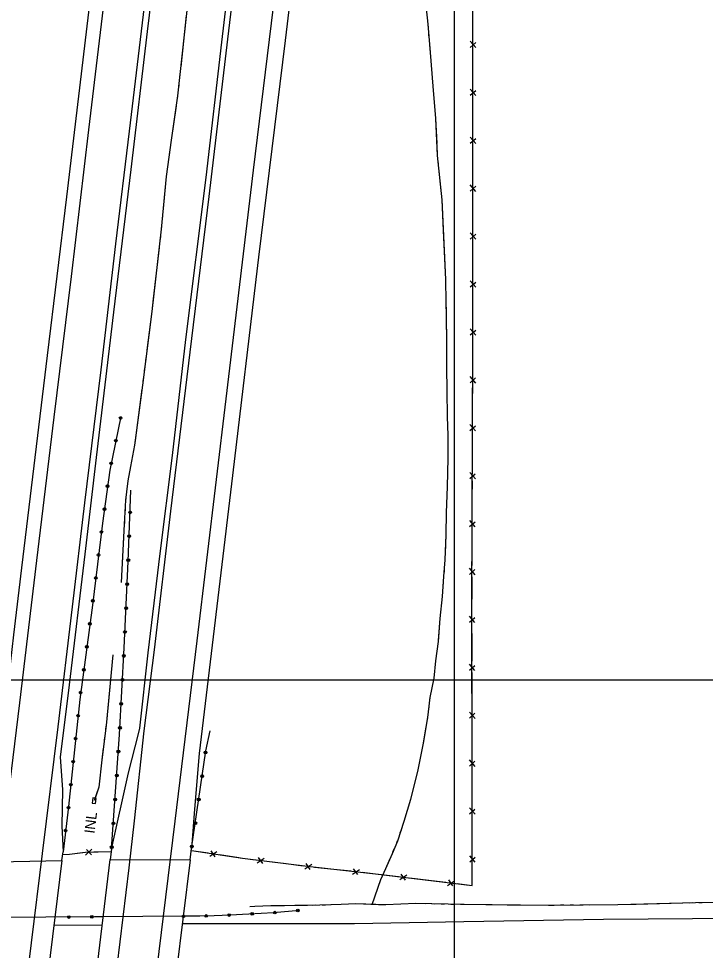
# Model space of a CAD drawing. Extents: x 353423 to 364002, y 127000 to 201942.
# Drawn here: x 361747 to 362145, y 142843 to 143383 of the extents above; entities that cross this region are included whole.
import ezdxf

# ---------------------------------------------------------------- set-up
doc = ezdxf.new("R2010")
doc.units = 0
for name, color, linetype in [('E_DTM_SlopeBottom', 7, 'Continuous'), ('E_DTM_SlopeTop', 7, 'Continuous'), ('E_LAND_TreeLine', 7, 'Continuous'), ('E_MISCPROP', 7, 'Continuous'), ('E_STRUCT_WingWall', 7, 'Continuous')]:
    doc.layers.add(name, color=color, linetype=linetype)

msp = doc.modelspace()

# ---------------------------------------------------------------- linework, layer by layer
at = {"layer": 'E_DTM_SlopeBottom'}
for p, q in [((362012.28, 143366.19), (362009.06, 143369.89)), ((362009.06, 143366.36), (362012.22, 143369.14)), ((362012.29, 143338.44), (362009.06, 143342.14)), ((362009.06, 143338.61), (362012.22, 143341.4)), ((362012.29, 143310.7), (362009.07, 143314.4)), ((362009.07, 143310.86), (362012.22, 143313.65)), ((362012.29, 143282.95), (362009.07, 143286.65)), ((362009.07, 143283.12), (362012.22, 143285.9)), ((362012.29, 143255.2), (362009.07, 143258.9)), ((362009.07, 143255.37), (362012.22, 143258.15)), ((362012.29, 143227.45), (362009.06, 143231.16)), ((362009.06, 143227.62), (362012.22, 143230.41)), ((362012.29, 143199.71), (362009.06, 143203.41)), ((362009.06, 143199.88), (362012.22, 143202.66)), ((362008.99, 143172.13), (362012.16, 143174.91)), ((362012.22, 143171.95), (362009, 143175.67)), ((362008.9, 143144.39), (362012.07, 143147.16)), ((362012.13, 143144.21), (362008.91, 143147.92)), ((362008.81, 143116.64), (362011.98, 143119.42)), ((362012.04, 143116.46), (362008.82, 143120.17)), ((362008.72, 143088.89), (362011.89, 143091.67)), ((362011.95, 143088.71), (362008.73, 143092.43)), ((362008.63, 143061.15), (362011.8, 143063.92)), ((362011.86, 143060.97), (362008.65, 143064.68)), ((362011.8, 143033.23), (362008.58, 143036.93)), ((362008.58, 143033.39), (362011.74, 143036.18)), ((362011.81, 143005.48), (362008.58, 143009.18)), ((362008.59, 143005.65), (362011.74, 143008.43)), ((362011.82, 142977.73), (362008.59, 142981.43)), ((362008.59, 142977.9), (362011.75, 142980.69)), ((362011.83, 142949.99), (362008.6, 142953.69)), ((362008.6, 142950.15), (362011.76, 142952.94)), ((362011.88, 142922.24), (362008.65, 142925.93)), ((362008.66, 142922.4), (362011.8, 142925.2)), ((361789.76, 142901.93), (361786.07, 142898.57)), ((361789.66, 142898.65), (361786.76, 142901.8)), ((361858.15, 142897.97), (361862.3, 142900.6)), ((361858.8, 142901.13), (361861.08, 142897.59)), ((361885.66, 142894.02), (361889.73, 142896.76)), ((361886.23, 142897.2), (361888.6, 142893.72)), ((362011.97, 142894.5), (362008.73, 142898.19)), ((362008.74, 142894.66), (362011.89, 142897.45)), ((361913.19, 142890.56), (361917.27, 142893.3)), ((361913.76, 142893.74), (361916.13, 142890.26)), ((361941.32, 142890.72), (361943.75, 142887.28)), ((361940.8, 142887.53), (361944.83, 142890.34)), ((361968.34, 142884.37), (361972.41, 142887.12)), ((361968.9, 142887.55), (361971.29, 142884.08)), ((361995.89, 142881.02), (361999.95, 142883.78)), ((361996.45, 142884.21), (361998.83, 142880.74))]:
    msp.add_line(p, q, dxfattribs=at)
for points in [[(361847.47, 142901.34), (361877.09, 142896.84), (361916.38, 142891.9), (361954.17, 142887.83), (362010.27, 142881.02), (362010.1, 142940.53), (362010.07, 143043.49), (362010.56, 143194.42), (362010.56, 143323.15), (362010.52, 143531.87), (362026.09, 143646.17), (362046.03, 143793.05), (362057.75, 143879.11)], [(362010.55, 143382.86), (362010.55, 143392.78)], [(362010.55, 143371.59), (362010.55, 143382.86)], [(362010.55, 143355.12), (362010.55, 143365.03)], [(362010.55, 143343.84), (362010.55, 143355.12)], [(362010.56, 143327.37), (362010.56, 143337.29)], [(362010.56, 143316.1), (362010.56, 143323.15), (362010.56, 143327.37)], [(362010.56, 143299.62), (362010.56, 143309.54)], [(362010.56, 143288.35), (362010.56, 143299.62)], [(362010.56, 143271.88), (362010.56, 143281.79)], [(362010.56, 143260.6), (362010.56, 143271.88)], [(362010.56, 143244.13), (362010.56, 143254.05)], [(362010.56, 143232.85), (362010.56, 143244.13)], [(362010.56, 143216.38), (362010.56, 143226.3)], [(362010.56, 143205.11), (362010.56, 143216.38)], [(362010.54, 143188.64), (362010.56, 143194.42), (362010.56, 143198.55)], [(362010.5, 143177.36), (362010.54, 143188.64)], [(362010.45, 143160.89), (362010.48, 143170.8)], [(362010.41, 143149.61), (362010.45, 143160.89)], [(362010.36, 143133.14), (362010.39, 143143.06)], [(362010.32, 143121.87), (362010.36, 143133.14)], [(362010.27, 143105.39), (362010.3, 143115.31)], [(362010.23, 143094.12), (362010.27, 143105.39)], [(362010.18, 143077.65), (362010.21, 143087.56)], [(362010.14, 143066.37), (362010.18, 143077.65)], [(362010.09, 143049.9), (362010.12, 143059.82)], [(362010.07, 143038.63), (362010.07, 143043.49), (362010.09, 143049.9)], [(362010.08, 143022.15), (362010.07, 143032.07)], [(362010.08, 143010.88), (362010.08, 143022.15)], [(362010.08, 142994.41), (362010.08, 143004.32)], [(362010.09, 142983.13), (362010.08, 142994.41)], [(362010.09, 142966.66), (362010.09, 142976.58)], [(362010.09, 142955.39), (362010.09, 142966.66)], [(362010.1, 142938.91), (362010.1, 142940.53), (362010.09, 142948.83)], [(362010.13, 142927.64), (362010.1, 142938.91)], [(361789.95, 142928.68), (361791.93, 142928.44), (361792.3, 142931.41), (361790.32, 142931.66), (361789.95, 142928.68)], [(362010.18, 142911.17), (362010.15, 142921.08)], [(362010.22, 142899.89), (362010.18, 142911.17)], [(361801.24, 142902.04), (361800.51, 142895.99)], [(361846.79, 142895.82), (361847.61, 142902.49)], [(361772.51, 142895.42), (361773.13, 142900.47)], [(361801.05, 142900.43), (361786.16, 142900.09), (361776.96, 142899.02), (361772.92, 142898.8)], [(361784.33, 142899.88), (361776.96, 142899.02), (361772.92, 142898.8)], [(361801.05, 142900.43), (361790.97, 142900.2)], [(361847.47, 142901.34), (361857.27, 142899.85)], [(361863.75, 142898.87), (361874.9, 142897.18)], [(361874.9, 142897.18), (361877.09, 142896.84), (361884.73, 142895.88)], [(361760.35, 142796.52), (361713.85, 142795.74), (361725.73, 142894.55), (361772.51, 142895.42), (361760.35, 142796.52)], [(361834.67, 142797.35), (361788.45, 142796.85), (361800.51, 142895.99), (361846.79, 142895.82), (361834.67, 142797.35)], [(361891.23, 142895.06), (361902.42, 142893.66)], [(361902.42, 142893.66), (361912.26, 142892.42)], [(361918.77, 142891.64), (361929.98, 142890.44)], [(362010.27, 142883.42), (362010.24, 142893.33)], [(361929.98, 142890.44), (361939.84, 142889.38)], [(361946.36, 142888.67), (361954.17, 142887.83), (361957.56, 142887.42)], [(361957.56, 142887.42), (361967.41, 142886.23)], [(361973.91, 142885.44), (361985.11, 142884.08)], [(361985.11, 142884.08), (361994.95, 142882.88)], [(362001.46, 142882.09), (362010.27, 142881.02), (362010.27, 142883.42)]]:
    msp.add_lwpolyline(points, dxfattribs=at)
at = {"layer": 'E_DTM_SlopeTop'}
for points in [[(361717.25, 141911.21), (361736.84, 142075.01), (361748.11, 142167.83), (361756.92, 142242.78), (361769.37, 142344.86), (361785.08, 142475.67), (361798.41, 142585.81), (361812.43, 142701.79), (361823.46, 142798.67), (361838.06, 142918.21), (361850.79, 143022.62), (361867.68, 143162.74), (361883.41, 143295.3), (361897.31, 143408.97), (361910.94, 143520.65), (361925.45, 143642.66), (361940.04, 143762.39), (361956.29, 143899.14)], [(361965.33, 143898.25), (361951.37, 143785.06), (361940.47, 143694.05), (361928.62, 143594.84), (361916.89, 143496.31), (361901.91, 143370.39), (361886.46, 143244.83), (361870.66, 143113.62), (361858.33, 143010.42), (361852.04, 142957.51), (361849.37, 142925.26), (361847.61, 142902.49)], [(361619.98, 141919.6), (361642.06, 142103.21), (361648.02, 142155.44), (361656.62, 142225.79), (361663.46, 142284.57), (361672.36, 142357.55), (361681.24, 142431.07), (361689.44, 142499.97), (361699.02, 142580.17), (361705.31, 142631.91), (361714.51, 142708.58), (361725.12, 142795.89), (361737.29, 142898.23), (361748.13, 142986.83), (361757.86, 143069.24), (361767.99, 143152.26), (361778.01, 143233.75), (361788.06, 143318.61), (361800.5, 143421.86), (361812.98, 143525.72), (361822.96, 143609.22), (361835.38, 143711.55), (361847.11, 143810.81), (361856.63, 143888.02)], [(361847.81, 143885.69), (361836.3, 143789.61), (361825.98, 143701.87), (361814.05, 143603.62), (361804.21, 143522.36), (361795.16, 143448.76), (361785.52, 143367.31), (361775.06, 143279.7), (361764.01, 143187.96), (361755.51, 143117.73), (361749.13, 143064.97), (361744.4, 143026.17), (361741.57, 143000.75), (361739.29, 142981.53), (361736.06, 142957.66), (361730.98, 142930.47), (361726.49, 142900.93)], [(361929.63, 143878.65), (361913.61, 143745.82), (361902.39, 143652.41), (361891.82, 143564.17), (361880.54, 143472.41), (361868.42, 143371.11), (361857.64, 143279.95), (361846.68, 143189.76), (361835.45, 143097.72), (361826, 143017.51), (361820, 142970.64), (361814.38, 142918.39), (361811.3, 142891.18), (361799.14, 142791.2), (361789.32, 142713.49), (361780.26, 142638.42), (361771.35, 142562.49), (361761.34, 142480.1), (361747.9, 142369.11), (361734.47, 142258.33), (361719.15, 142130.41), (361701.71, 141985.26), (361693.27, 141913.82)], [(361748.46, 142796.02), (361761.21, 142899.57), (361770.23, 142972.85), (361778.58, 143042.37), (361785.81, 143102.63), (361795.23, 143179.69), (361803.8, 143252.62), (361811.68, 143317.9), (361820.27, 143390.14), (361828.29, 143456.23), (361838.73, 143543.44), (361848.41, 143623.58), (361857.84, 143701.5), (361866.61, 143775.38), (361879.43, 143882.9)], [(361883.02, 143883.06), (361873.25, 143798.78), (361861.75, 143705.19), (361851.12, 143620.61), (361841.94, 143543.08), (361832.84, 143465.49), (361821.89, 143375.49), (361812.5, 143295.7), (361802.37, 143213.05), (361792.39, 143128.9), (361785.79, 143072.77), (361776.65, 142997.14), (361771.51, 142955.25), (361772.84, 142936.53), (361772.45, 142915.25), (361773.13, 142900.47)], [(361801.24, 142902.04), (361811.14, 142946.26), (361816.91, 142968.78), (361817.58, 142972.19), (361822.45, 143015.77), (361829.39, 143073.21), (361836.48, 143129.96), (361844.35, 143197.2), (361856.04, 143291.08), (361865.04, 143369.3), (361875.72, 143459.04), (361886.31, 143547.73), (361896.47, 143631.33), (361904.38, 143695.77), (361914.45, 143778.8), (361926.64, 143878.59)], [(362163.76, 142861.78), (362086.18, 142861.26), (362005.26, 142859.9), (361941.94, 142858.73), (361850.8, 142858.8), (361842.22, 142858.69)], [(361795.9, 142858.1), (361767.88, 142857.74)]]:
    msp.add_lwpolyline(points, dxfattribs=at)
at = {"layer": 'E_LAND_TreeLine'}
for p, q in [((362000, 141500), (362000, 144000)), ((359500, 143000), (364000, 143000))]:
    msp.add_line(p, q, dxfattribs=at)
at = {"layer": 'E_MISCPROP'}
for points in [[(361806.7, 143152.66), (361800.22, 143121.43), (361795.98, 143090.83), (361790.13, 143043.25), (361782.78, 142988.66), (361776.36, 142926.78), (361773.12, 142900.41)], [(361806.7, 143152.66), (361800.22, 143121.43), (361795.98, 143090.83), (361790.13, 143043.25), (361782.78, 142988.66), (361776.36, 142926.78), (361773.12, 142900.41)], [(361801.26, 142902.13), (361805.9, 142968.46), (361808.59, 143018.67), (361810.91, 143068.59), (361812.49, 143109.93)], [(361801.26, 142902.13), (361805.9, 142968.46), (361808.59, 143018.67), (361810.91, 143068.59), (361812.49, 143109.93)], [(361847.61, 142902.49), (361855.87, 142958.94), (361858.31, 142970.49)], [(361847.61, 142902.49), (361855.87, 142958.94), (361858.31, 142970.49)], [(361910.06, 142866.53), (361895.16, 142865.22), (361880.8, 142864.4), (361869.9, 142863.89), (361860.63, 142863.49), (361852.39, 142863.21), (361847.44, 142863.16), (361706.97, 142862.29), (361687.27, 142862.31), (361676.04, 142862.26), (361665.61, 142862.99), (361658.16, 142863.57)], [(361910.06, 142866.53), (361895.16, 142865.22), (361880.8, 142864.4), (361869.9, 142863.89), (361860.63, 142863.49), (361852.39, 142863.21), (361847.44, 142863.16), (361842.77, 142863.13)], [(361796.48, 142862.85), (361768.48, 142862.67)]]:
    msp.add_lwpolyline(points, dxfattribs=at)
for centre, radius in [((361806.5, 143151.69), 0.78), ((361806.5, 143151.69), 0.393), ((361803.78, 143138.57), 0.78), ((361803.78, 143138.57), 0.393), ((361801.06, 143125.45), 0.78), ((361801.06, 143125.45), 0.393), ((361798.95, 143112.22), 0.78), ((361798.95, 143112.22), 0.393), ((361797.1, 143098.95), 0.78), ((361797.1, 143098.95), 0.393), ((361812, 143097.08), 0.808), ((361812, 143097.08), 0.407), ((361795.34, 143085.67), 0.78), ((361795.34, 143085.67), 0.393), ((361811.47, 143083.22), 0.808), ((361811.47, 143083.22), 0.407), ((361793.71, 143072.37), 0.78), ((361793.71, 143072.37), 0.393), ((361810.94, 143069.35), 0.808), ((361810.94, 143069.35), 0.407), ((361792.08, 143059.07), 0.78), ((361792.08, 143059.07), 0.393), ((361810.3, 143055.5), 0.808), ((361810.3, 143055.5), 0.407), ((361790.44, 143045.77), 0.78), ((361790.44, 143045.77), 0.393), ((361809.65, 143041.64), 0.808), ((361809.65, 143041.64), 0.407), ((361788.69, 143032.49), 0.78), ((361788.69, 143032.49), 0.393), ((361809.01, 143027.78), 0.808), ((361809.01, 143027.78), 0.407), ((361786.9, 143019.21), 0.78), ((361786.9, 143019.21), 0.393), ((361808.33, 143013.92), 0.808), ((361808.33, 143013.92), 0.407), ((361785.11, 143005.93), 0.78), ((361785.11, 143005.93), 0.393), ((361807.59, 143000.06), 0.808), ((361807.59, 143000.06), 0.407), ((361783.32, 142992.65), 0.78), ((361783.32, 142992.65), 0.393), ((361806.85, 142986.21), 0.808), ((361806.85, 142986.21), 0.407), ((361781.82, 142979.34), 0.78), ((361781.82, 142979.34), 0.393), ((361806.11, 142972.36), 0.808), ((361806.11, 142972.36), 0.407), ((361780.43, 142966.01), 0.78), ((361780.43, 142966.01), 0.393), ((361805.2, 142958.51), 0.808), ((361805.2, 142958.51), 0.407), ((361855.73, 142957.99), 0.802), ((361855.73, 142957.99), 0.404), ((361779.05, 142952.68), 0.78), ((361779.05, 142952.68), 0.393), ((361804.24, 142944.67), 0.808), ((361804.24, 142944.67), 0.407), ((361853.74, 142944.37), 0.802), ((361853.74, 142944.37), 0.404), ((361777.67, 142939.36), 0.78), ((361777.67, 142939.36), 0.393), ((361803.27, 142930.83), 0.808), ((361803.27, 142930.83), 0.407), ((361851.74, 142930.74), 0.802), ((361851.74, 142930.74), 0.404), ((361776.27, 142926.03), 0.78), ((361776.27, 142926.03), 0.393), ((361802.3, 142916.99), 0.808), ((361849.75, 142917.12), 0.802), ((361774.63, 142912.73), 0.78), ((361774.64, 142912.73), 0.393), ((361802.3, 142916.99), 0.407), ((361849.75, 142917.12), 0.404), ((361801.33, 142903.15), 0.808), ((361801.33, 142903.15), 0.407), ((361847.75, 142903.49), 0.802), ((361847.75, 142903.49), 0.404), ((361842.85, 142863.13), 0.772), ((361856.12, 142863.33), 0.772), ((361856.12, 142863.33), 0.389), ((361869.37, 142863.87), 0.772), ((361869.37, 142863.87), 0.389), ((361882.62, 142864.51), 0.772), ((361882.62, 142864.5), 0.389), ((361895.87, 142865.28), 0.772), ((361895.87, 142865.28), 0.389), ((361909.08, 142866.45), 0.772), ((361909.08, 142866.45), 0.389), ((361776.53, 142862.72), 0.772), ((361776.53, 142862.72), 0.389), ((361789.79, 142862.8), 0.772), ((361789.79, 142862.8), 0.389), ((361842.85, 142863.13), 0.389)]:
    msp.add_circle(centre, radius, dxfattribs=at)
at = {"layer": 'E_STRUCT_WingWall'}
for points in [[(361903.43, 143877.43), (361896.43, 143813.89), (361889.82, 143756.42), (361881.49, 143694.77), (361875.65, 143647.21), (361869, 143592.8), (361862.49, 143536.78), (361854.62, 143468.62), (361847.2, 143409.14), (361839.45, 143338.25), (361835.75, 143312.62), (361832.84, 143291.5), (361830.06, 143261.08), (361824.49, 143213.42), (361819.16, 143170.7), (361814.47, 143135.91), (361812.23, 143123.65), (361810.7, 143115.33), (361809.33, 143104.22), (361808.63, 143090.3), (361806.89, 143056.51)], [(361952.23, 142869.97), (361957.26, 142884.39), (361960.16, 142890.84), (361963.94, 142899.51), (361967.06, 142906.94), (361970.77, 142918.21), (361974.67, 142930.96), (361978.65, 142947.01), (361982.07, 142963.44), (361984.46, 142978.33), (361985.9, 142989.91), (361988.19, 143000.98), (361989.09, 143011.09), (361990.6, 143022.35), (361991.59, 143035.61), (361993.01, 143048.25), (361993.84, 143059.99), (361994.51, 143069.59), (361995.04, 143084.1), (361995.21, 143097.02), (361995.83, 143111.78), (361996.2, 143128.38), (361996.25, 143141.62), (361995.96, 143152.67), (361995.77, 143167.28), (361995.48, 143181.36), (361995.58, 143195.77), (361995.32, 143210.62), (361995.15, 143218.83), (361994.88, 143231.95), (361992.84, 143278.02), (361990.18, 143303.67), (361989.13, 143325.25), (361987.61, 143343.89), (361985.96, 143363.44), (361984.63, 143379.85), (361982.77, 143398.21)], [(361844.54, 143384.89), (361841.29, 143355.1)], [(361984.8, 143377.76), (361984.64, 143379.73)], [(361985.28, 143371.84), (361985.12, 143373.81)], [(361987.99, 143339.27), (361987.61, 143343.89), (361985.96, 143363.44), (361985.6, 143367.89)], [(361840.84, 143350.99), (361840.61, 143348.93)], [(361840.16, 143344.82), (361839.94, 143342.77)], [(361839.49, 143338.66), (361839.45, 143338.25), (361839.21, 143336.61)], [(361989.84, 143310.62), (361989.13, 143325.25), (361987.99, 143339.27)], [(361838.62, 143332.52), (361835.75, 143312.62), (361834.4, 143302.85)], [(361990.13, 143304.69), (361990.03, 143306.67)], [(361834.4, 143302.85), (361832.84, 143291.5), (361831.16, 143273.07)], [(361990.69, 143298.77), (361990.48, 143300.74)], [(361991.3, 143292.86), (361991.1, 143294.83)], [(361993.63, 143260.27), (361992.84, 143278.02), (361991.71, 143288.92)], [(361830.78, 143268.95), (361830.59, 143266.89)], [(361830.21, 143262.77), (361830.06, 143261.08), (361830.02, 143260.72)], [(361994.89, 143231.57), (361994.88, 143231.95), (361993.63, 143260.27)], [(361829.54, 143256.61), (361829.3, 143254.56)], [(361828.82, 143250.45), (361825.34, 143220.68)], [(361995.01, 143225.67), (361994.97, 143227.64)], [(361825.34, 143220.68), (361824.49, 143213.42), (361821.69, 143190.93)], [(361995.13, 143219.77), (361995.09, 143221.74)], [(361995.25, 143213.84), (361995.21, 143215.82)], [(361995.48, 143181.16), (361995.48, 143181.36), (361995.58, 143195.77), (361995.33, 143209.88)], [(361821.17, 143186.83), (361820.92, 143184.78)], [(361820.41, 143180.68), (361820.15, 143178.63)], [(361995.97, 143152.43), (361995.96, 143152.67), (361995.77, 143167.28), (361995.48, 143181.16)], [(361819.64, 143174.53), (361819.39, 143172.48)], [(361818.85, 143168.38), (361814.84, 143138.67)], [(361996.12, 143146.49), (361996.07, 143148.47)], [(361996.25, 143140.55), (361996.25, 143141.62), (361996.23, 143142.53)], [(361814.84, 143138.67), (361814.47, 143135.91), (361812.23, 143123.65), (361810.7, 143115.33), (361809.93, 143109.12)], [(361996.22, 143134.61), (361996.23, 143136.59)], [(361995.42, 143101.93), (361995.83, 143111.78), (361996.2, 143128.38), (361996.21, 143130.65)], [(361809.43, 143105.01), (361809.33, 143104.22), (361809.27, 143102.95)], [(361994.65, 143073.22), (361995.04, 143084.1), (361995.21, 143097.02), (361995.42, 143101.93)], [(361809.06, 143098.83), (361808.96, 143096.76)], [(361808.75, 143092.63), (361808.65, 143090.57)], [(361808.43, 143086.44), (361806.89, 143056.51)], [(361994.35, 143067.29), (361994.49, 143069.26)], [(361993.93, 143061.36), (361994.07, 143063.34)], [(361993.52, 143055.43), (361993.66, 143057.41)], [(361990.64, 143022.87), (361991.59, 143035.61), (361993.01, 143048.25), (361993.24, 143051.48)], [(361986.84, 142994.44), (361988.19, 143000.98), (361989.09, 143011.09), (361990.6, 143022.35), (361990.64, 143022.87)], [(361802.03, 143014.51), (361798.04, 142973.63), (361795.56, 142953.69), (361793.8, 142938.02), (361791.24, 142930.17)], [(361802.03, 143014.51), (361799.03, 142983.77)], [(361985.74, 142988.6), (361985.9, 142989.91), (361986.03, 142990.56)], [(361985, 142982.7), (361985.25, 142984.67)], [(361798.62, 142979.53), (361798.41, 142977.41)], [(361984.21, 142976.81), (361984.46, 142978.33), (361984.51, 142978.77)], [(361797.98, 142973.17), (361797.72, 142971.06)], [(361978.08, 142944.71), (361978.65, 142947.01), (361982.07, 142963.44), (361983.58, 142972.9)], [(361797.2, 142966.83), (361796.93, 142964.72)], [(361796.41, 142960.49), (361795.56, 142953.69), (361793.8, 142938.02), (361791.67, 142931.49)], [(361970.39, 142917.05), (361970.77, 142918.21), (361974.67, 142930.96), (361978.08, 142944.71)], [(361968.53, 142911.4), (361969.15, 142913.28)], [(361966.58, 142905.79), (361967.06, 142906.94), (361967.29, 142907.64)], [(361964.28, 142900.32), (361965.05, 142902.14)], [(361952.23, 142869.97), (361957.26, 142884.39), (361960.16, 142890.84), (361962.71, 142896.68)], [(362403.73, 142873.1), (362376.41, 142873.04), (362338.13, 142872.77), (362307.95, 142873.2), (362245.19, 142872.32), (362194.21, 142871.08), (362139.65, 142870.94), (362094.62, 142869.71), (362054.45, 142869.48), (362005.48, 142869.89), (361977.57, 142870.49), (361960.14, 142869.69), (361942.71, 142870.31), (361934.27, 142870.06), (361928.34, 142869.76), (361921.99, 142869.54), (361914.72, 142869.4), (361907.46, 142869.31), (361901.37, 142869.24), (361893.62, 142869.17), (361884.25, 142868.84), (361881.32, 142868.67)], [(361908.36, 142869.32), (361907.46, 142869.31), (361901.37, 142869.24), (361893.62, 142869.17), (361884.25, 142868.84), (361881.32, 142868.67)], [(361913.96, 142869.39), (361912.09, 142869.37)], [(361919.55, 142869.5), (361917.69, 142869.46)], [(361925.15, 142869.65), (361923.29, 142869.59)], [(361955.92, 142869.84), (361942.71, 142870.31), (361934.27, 142870.06), (361928.88, 142869.79)], [(361982.96, 142870.37), (361977.57, 142870.49), (361960.14, 142869.69), (361955.92, 142869.84)], [(361988.56, 142870.25), (361986.69, 142870.29)], [(361994.15, 142870.13), (361992.29, 142870.17)], [(361999.75, 142870.01), (361997.89, 142870.05)], [(362030.54, 142869.68), (362005.48, 142869.89), (362003.48, 142869.93)], [(362057.6, 142869.49), (362054.45, 142869.48), (362030.54, 142869.68)], [(362063.2, 142869.53), (362061.33, 142869.52)], [(362068.8, 142869.56), (362066.93, 142869.55)], [(362074.4, 142869.59), (362072.53, 142869.58)], [(362105.18, 142870), (362094.62, 142869.71), (362078.13, 142869.61)], [(362132.24, 142870.74), (362105.18, 142870)], [(362137.83, 142870.89), (362135.97, 142870.84)], [(362143.43, 142870.95), (362141.56, 142870.95)]]:
    msp.add_lwpolyline(points, dxfattribs=at)

# ---------------------------------------------------------------- texts
at = {"layer": 'E_DTM_SlopeBottom'}
msp.add_text('INL', height=6, rotation=82.9846, dxfattribs=at).set_placement((361791.35, 142910.82))

doc.saveas('drawing.dxf')
